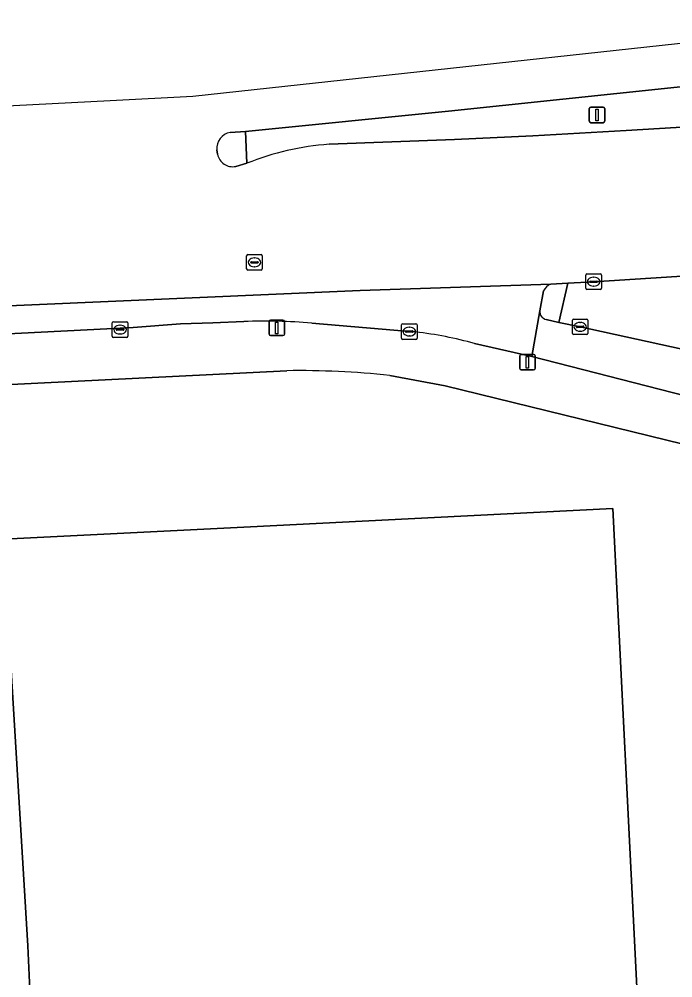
# Model space of a CAD drawing. Extents: x 160023 to 161302, y 384750 to 385707.
# Drawn here: x 161153.2 to 161195.2, y 385289.1 to 385350.6 of the extents above; entities that cross this region are included whole.
import ezdxf

# ---------------------------------------------------------------- set-up
doc = ezdxf.new("R2010")
doc.units = 0
for name, color, linetype in [('IMGEO_Berm_groen', 7, 'Continuous'), ('IMGEO_Erf', 7, 'Continuous'), ('IMGEO_Fietspad_gesloten', 7, 'Continuous'), ('IMGEO_Kolk', 7, 'Continuous'), ('IMGEO_Lichtmast', 7, 'Continuous'), ('IMGEO_Pand', 7, 'Continuous'), ('IMGEO_Rijbaan_lokaal_gesloten', 7, 'Continuous'), ('IMGEO_Rioolput', 7, 'Continuous'), ('IMGEO_Verkeerseiland_gesloten', 7, 'Continuous'), ('IMGEO_Voetpad_open', 7, 'Continuous')]:
    doc.layers.add(name, color=color, linetype=linetype)

msp = doc.modelspace()

# ---------------------------------------------------------------- linework, layer by layer
at = {"layer": 'IMGEO_Berm_groen'}
for points in [[(161203.85, 385347.166), (161202.833, 385347.015), (161198.887, 385346.635), (161180.769, 385344.721), (161167.761, 385343.429), (161167.844, 385341.38)], [(161173.114, 385342.6), (161181.164, 385342.911), (161186.184, 385343.141), (161192.167, 385343.474), (161204.252, 385344.219)], [(161205.429, 385334.762), (161190.076, 385333.785), (161188.421, 385333.681), (161187.847, 385331.165), (161189.213, 385330.888), (161202.286, 385328.032), (161205.102, 385327.431), (161206.075, 385327.222)]]:
    msp.add_lwpolyline(points, dxfattribs=at)
msp.add_arc((161174.436, 385324.896), 17.753, 94.27104, 111.79759, dxfattribs=at)
at = {"layer": 'IMGEO_Erf'}
for points in [[(161170.398, 385328.071), (161117.311, 385325.429), (161111.36, 385325.133), (161007.38, 385319.958), (160998.711, 385319.526), (160956.347, 385317.418)], [(161204.537, 385321.219), (161180.558, 385327.108), (161177.006, 385327.762)], [(161152.259, 385317.259), (161168.071, 385318.054), (161179.868, 385318.647), (161191.297, 385319.222), (161194.428, 385256.968), (161182.879, 385256.387), (161171.168, 385255.799), (161155.501, 385255.011), (161154.521, 385274.498), (161108.222, 385272.021)], [(161124.509, 385286.863), (161153.932, 385288.343), (161153.79, 385291.18), (161152.415, 385314.161)]]:
    msp.add_lwpolyline(points, dxfattribs=at)
msp.add_arc((161171.285, 385276.234), 51.844, 83.66483, 90.9806, dxfattribs=at)
at = {"layer": 'IMGEO_Fietspad_gesloten'}
for points in [[(161212.046, 385333.194), (161208.623, 385334.016), (161209.365, 385326.626), (161206.127, 385327.213), (161206.075, 385327.222), (161205.102, 385327.431), (161202.286, 385328.032), (161189.213, 385330.888), (161187.847, 385331.165), (161187.038, 385331.362)], [(161186.629, 385331.923), (161186.104, 385328.987), (161206.601, 385323.731)]]:
    msp.add_lwpolyline(points, dxfattribs=at)
msp.add_arc((161187.131, 385331.86), 0.506, 172.81642, 259.37181, dxfattribs=at)
at = {"layer": 'IMGEO_Kolk'}
for p, q in [((161189.575, 385333.359), (161189.575, 385334.211)), ((161189.65, 385334.285), (161190.502, 385334.285)), ((161190.063, 385334.065), (161190.088, 385334.065)), ((161190.576, 385334.211), (161190.576, 385333.359)), ((161189.834, 385333.779), (161189.834, 385333.791)), ((161190.272, 385333.742), (161189.874, 385333.742)), ((161189.877, 385333.828), (161190.275, 385333.828)), ((161190.086, 385333.505), (161190.061, 385333.505)), ((161190.318, 385333.791), (161190.318, 385333.779)), ((161190.502, 385333.285), (161189.65, 385333.285)), ((161159.211, 385330.283), (161159.211, 385331.135)), ((161159.286, 385331.209), (161160.138, 385331.209)), ((161159.699, 385330.989), (161159.724, 385330.989)), ((161160.212, 385331.135), (161160.212, 385330.283)), ((161177.758, 385330.159), (161177.758, 385331.011)), ((161177.833, 385331.085), (161178.685, 385331.085)), ((161178.759, 385331.011), (161178.759, 385330.159)), ((161188.712, 385330.462), (161188.712, 385331.314)), ((161188.787, 385331.388), (161189.639, 385331.388)), ((161189.014, 385330.931), (161189.412, 385330.931)), ((161189.2, 385331.168), (161189.225, 385331.168)), ((161189.713, 385331.314), (161189.713, 385330.462)), ((161159.47, 385330.703), (161159.47, 385330.715)), ((161159.908, 385330.666), (161159.51, 385330.666)), ((161159.513, 385330.752), (161159.911, 385330.752)), ((161159.722, 385330.429), (161159.697, 385330.429)), ((161159.954, 385330.715), (161159.954, 385330.703)), ((161178.017, 385330.579), (161178.017, 385330.591)), ((161178.455, 385330.542), (161178.057, 385330.542)), ((161178.06, 385330.628), (161178.458, 385330.628)), ((161178.246, 385330.865), (161178.271, 385330.865)), ((161178.501, 385330.591), (161178.501, 385330.579)), ((161189.639, 385330.388), (161188.787, 385330.388)), ((161188.971, 385330.882), (161188.971, 385330.894)), ((161189.409, 385330.845), (161189.011, 385330.845)), ((161189.223, 385330.608), (161189.198, 385330.608)), ((161189.455, 385330.894), (161189.455, 385330.882)), ((161160.138, 385330.209), (161159.286, 385330.209)), ((161178.685, 385330.085), (161177.833, 385330.085)), ((161178.269, 385330.305), (161178.244, 385330.305))]:
    msp.add_line(p, q, dxfattribs=at)
for points in [[(161189.575, 385333.359), (161189.575, 385334.211)], [(161189.65, 385334.285), (161190.502, 385334.285)], [(161190.576, 385334.211), (161190.576, 385333.359)], [(161190.502, 385333.285), (161189.65, 385333.285)], [(161159.211, 385330.283), (161159.211, 385331.135)], [(161159.286, 385331.209), (161160.138, 385331.209)], [(161160.212, 385331.135), (161160.212, 385330.283)], [(161177.758, 385330.159), (161177.758, 385331.011)], [(161177.833, 385331.085), (161178.685, 385331.085)], [(161178.759, 385331.011), (161178.759, 385330.159)], [(161188.712, 385330.462), (161188.712, 385331.314)], [(161188.787, 385331.388), (161189.639, 385331.388)], [(161189.713, 385331.314), (161189.713, 385330.462)], [(161189.639, 385330.388), (161188.787, 385330.388)], [(161160.138, 385330.209), (161159.286, 385330.209)], [(161178.685, 385330.085), (161177.833, 385330.085)]]:
    msp.add_lwpolyline(points, dxfattribs=at)
for centre, radius, start, end in [((161189.652, 385334.209), 0.0765, 91.55205, 178.44795), ((161189.652, 385334.209), 0.0765, 91.55205, 178.44795), ((161190.5, 385334.209), 0.0765, 1.55205, 88.44795), ((161190.5, 385334.209), 0.0765, 1.55205, 88.44795), ((161189.874, 385333.788), 0.0403, 85.87752, 175.75265), ((161189.871, 385333.778), 0.0366, 178.93798, 274.71019), ((161190.275, 385333.785), 0.043, 264.86636, 352.45326), ((161190.279, 385333.79), 0.0386, 1.73085, 96.63898), ((161189.652, 385333.361), 0.0765, 181.55205, 268.44795), ((161189.652, 385333.361), 0.0765, 181.55205, 268.44795), ((161190.5, 385333.361), 0.0765, 271.55205, 358.44795), ((161190.5, 385333.361), 0.0765, 271.55205, 358.44795), ((161159.288, 385331.133), 0.0765, 91.55205, 178.44795), ((161159.288, 385331.133), 0.0765, 91.55205, 178.44795), ((161160.136, 385331.133), 0.0765, 1.55205, 88.44795), ((161160.136, 385331.133), 0.0765, 1.55205, 88.44795), ((161177.835, 385331.009), 0.0765, 91.55205, 178.44795), ((161177.835, 385331.009), 0.0765, 91.55205, 178.44795), ((161178.683, 385331.009), 0.0765, 1.55205, 88.44795), ((161178.683, 385331.009), 0.0765, 1.55205, 88.44795), ((161188.789, 385331.312), 0.0765, 91.55205, 178.44795), ((161188.789, 385331.312), 0.0765, 91.55205, 178.44795), ((161189.011, 385330.891), 0.0403, 85.87752, 175.75265), ((161189.416, 385330.893), 0.0386, 1.73085, 96.63898), ((161189.637, 385331.312), 0.0765, 1.55205, 88.44795), ((161189.637, 385331.312), 0.0765, 1.55205, 88.44795), ((161159.51, 385330.712), 0.0403, 85.87752, 175.75265), ((161159.507, 385330.702), 0.0366, 178.93798, 274.71019), ((161159.911, 385330.709), 0.043, 264.86636, 352.45326), ((161159.915, 385330.714), 0.0386, 1.73085, 96.63898), ((161178.057, 385330.588), 0.0403, 85.87752, 175.75265), ((161178.054, 385330.578), 0.0366, 178.93798, 274.71019), ((161178.458, 385330.585), 0.043, 264.86636, 352.45326), ((161178.462, 385330.59), 0.0386, 1.73085, 96.63898), ((161188.789, 385330.464), 0.0765, 181.55205, 268.44795), ((161188.789, 385330.464), 0.0765, 181.55205, 268.44795), ((161189.008, 385330.881), 0.0366, 178.93798, 274.71019), ((161189.412, 385330.888), 0.043, 264.86636, 352.45326), ((161189.637, 385330.464), 0.0765, 271.55205, 358.44795), ((161189.637, 385330.464), 0.0765, 271.55205, 358.44795), ((161159.288, 385330.285), 0.0765, 181.55205, 268.44795), ((161159.288, 385330.285), 0.0765, 181.55205, 268.44795), ((161160.136, 385330.285), 0.0765, 271.55205, 358.44795), ((161160.136, 385330.285), 0.0765, 271.55205, 358.44795), ((161177.835, 385330.161), 0.0765, 181.55205, 268.44795), ((161177.835, 385330.161), 0.0765, 181.55205, 268.44795), ((161178.683, 385330.161), 0.0765, 271.55205, 358.44795), ((161178.683, 385330.161), 0.0765, 271.55205, 358.44795)]:
    msp.add_arc(centre, radius, start, end, dxfattribs=at)
for centre, major_axis, ratio, start_param, end_param in [((161190.062, 385333.785), (-0.387, 0.002), 0.722429, 4.712389, 7.853982), ((161190.087, 385333.785), (-0.39, 0.002), 0.717154, 1.570796, 4.712389), ((161159.698, 385330.709), (-0.387, 0.002), 0.722429, 4.712389, 7.853982), ((161159.723, 385330.709), (-0.39, 0.002), 0.717154, 1.570796, 4.712389), ((161189.199, 385330.888), (-0.387, 0.002), 0.722429, 4.712389, 7.853982), ((161189.224, 385330.888), (-0.39, 0.002), 0.717154, 1.570796, 4.712389), ((161178.245, 385330.585), (-0.387, 0.002), 0.722429, 4.712389, 7.853982), ((161178.27, 385330.585), (-0.39, 0.002), 0.717154, 1.570796, 4.712389)]:
    msp.add_ellipse(centre, major_axis=major_axis, ratio=ratio, start_param=start_param, end_param=end_param, dxfattribs=at)
at = {"layer": 'IMGEO_Lichtmast'}
for p, q in [((161189.798, 385344.086), (161189.798, 385344.886)), ((161189.798, 385344.886), (161189.798, 385344.086)), ((161189.898, 385344.986), (161190.688, 385344.986)), ((161190.688, 385344.986), (161189.898, 385344.986)), ((161190.788, 385344.886), (161190.788, 385344.086)), ((161190.788, 385344.086), (161190.788, 385344.886)), ((161190.688, 385343.986), (161189.898, 385343.986)), ((161189.898, 385343.986), (161190.688, 385343.986)), ((161169.266, 385330.422), (161169.266, 385331.222)), ((161169.266, 385331.222), (161169.266, 385330.422)), ((161169.366, 385331.322), (161170.156, 385331.322)), ((161170.156, 385331.322), (161169.366, 385331.322)), ((161170.256, 385331.222), (161170.256, 385330.422)), ((161170.256, 385330.422), (161170.256, 385331.222)), ((161170.156, 385330.322), (161169.366, 385330.322)), ((161169.366, 385330.322), (161170.156, 385330.322)), ((161185.44, 385329.119), (161186.23, 385329.119)), ((161186.23, 385329.119), (161185.44, 385329.119)), ((161185.34, 385328.219), (161185.34, 385329.019)), ((161185.34, 385329.019), (161185.34, 385328.219)), ((161186.33, 385329.019), (161186.33, 385328.219)), ((161186.33, 385328.219), (161186.33, 385329.019)), ((161186.23, 385328.119), (161185.44, 385328.119)), ((161185.44, 385328.119), (161186.23, 385328.119))]:
    msp.add_line(p, q, dxfattribs=at)
for points in [[(161190.218, 385344.861), (161190.368, 385344.861), (161190.368, 385344.111), (161190.218, 385344.111), (161190.218, 385344.861)], [(161169.686, 385331.197), (161169.836, 385331.197), (161169.836, 385330.447), (161169.686, 385330.447), (161169.686, 385331.197)], [(161185.76, 385328.994), (161185.91, 385328.994), (161185.91, 385328.244), (161185.76, 385328.244), (161185.76, 385328.994)]]:
    msp.add_lwpolyline(points, dxfattribs=at)
for centre, start, end in [((161189.898, 385344.886), 90, 180), ((161189.898, 385344.886), 90, 180), ((161190.688, 385344.886), 0, 90), ((161190.688, 385344.886), 360, 90), ((161189.898, 385344.086), 180, 270), ((161189.898, 385344.086), 180, 270), ((161190.688, 385344.086), 270, 0), ((161190.688, 385344.086), 270, 0), ((161169.366, 385331.222), 90, 180), ((161169.366, 385331.222), 90, 180), ((161170.156, 385331.222), 0, 90), ((161170.156, 385331.222), 360, 90), ((161169.366, 385330.422), 180, 270), ((161169.366, 385330.422), 180, 270), ((161170.156, 385330.422), 270, 0), ((161170.156, 385330.422), 270, 0), ((161185.44, 385329.019), 90, 180), ((161185.44, 385329.019), 90, 180), ((161186.23, 385329.019), 0, 90), ((161186.23, 385329.019), 360, 90), ((161185.44, 385328.219), 180, 270), ((161185.44, 385328.219), 180, 270), ((161186.23, 385328.219), 270, 0), ((161186.23, 385328.219), 270, 0)]:
    msp.add_arc(centre, 0.1, start, end, dxfattribs=at)
at = {"layer": 'IMGEO_Pand'}
for points in [[(161108.222, 385272.021), (161154.521, 385274.498), (161155.501, 385255.011), (161171.168, 385255.799), (161182.879, 385256.387), (161194.428, 385256.968), (161191.297, 385319.222), (161179.868, 385318.647), (161168.071, 385318.054), (161152.259, 385317.259)], [(161152.415, 385314.161), (161153.79, 385291.18), (161153.932, 385288.343), (161124.509, 385286.863)]]:
    msp.add_lwpolyline(points, dxfattribs=at)
at = {"layer": 'IMGEO_Rijbaan_lokaal_gesloten'}
for points in [[(161166.76, 385343.364), (161167.761, 385343.429), (161180.769, 385344.721), (161198.887, 385346.635), (161202.833, 385347.015), (161203.85, 385347.166), (161207.051, 385347.35), (161210.337, 385347.612), (161210, 385350.626), (161164.38, 385345.655), (161159.084, 385345.381), (160946.542, 385334.387), (160858.736, 385329.845)], [(160862.639, 385317.47), (160863.719, 385317.527), (160867.517, 385317.701), (160867.815, 385317.715), (160872.734, 385317.942), (160878.109, 385318.511), (160939.926, 385321.572), (161002.691, 385324.976), (161116.828, 385330.675), (161175.105, 385333.21), (161187.334, 385333.626), (161188.421, 385333.681), (161190.076, 385333.785), (161205.429, 385334.762), (161208.623, 385334.016), (161212.046, 385333.194), (161210.663, 385344.611), (161207.365, 385344.447), (161204.252, 385344.219), (161192.167, 385343.474), (161186.184, 385343.141), (161181.164, 385342.911), (161173.114, 385342.6)], [(161165.963, 385341.963), (161165.914, 385342.244)], [(161167.844, 385341.38), (161167.124, 385341.183)], [(161187.334, 385333.626), (161175.105, 385333.21), (161116.828, 385330.675), (161002.691, 385324.976), (160939.926, 385321.572), (160878.109, 385318.511), (160872.734, 385317.942), (160872.821, 385317.651), (160873.513, 385315.333)], [(161182.445, 385329.819), (161186.104, 385328.987), (161186.629, 385331.923), (161186.864, 385333.19)], [(161111.197, 385328.334), (161117.148, 385328.637), (161160.546, 385330.843), (161163.594, 385331.079), (161165.655, 385331.135), (161167.652, 385331.233)], [(161172.003, 385331.124), (161178.259, 385330.585), (161178.675, 385330.558)]]:
    msp.add_lwpolyline(points, dxfattribs=at)
for centre, radius, start, end in [((161166.969, 385342.327), 1.058, 101.37673, 184.4916), ((161174.436, 385324.896), 17.753, 94.27104, 111.79759), ((161166.918, 385342.13), 0.97, 189.94032, 282.27053), ((161187.578, 385332.892), 0.774, 108.37974, 157.32193), ((161168.892, 385293.828), 37.425, 85.23146, 91.89842), ((161175.443, 385304.085), 26.67, 74.77917, 83.03969)]:
    msp.add_arc(centre, radius, start, end, dxfattribs=at)
at = {"layer": 'IMGEO_Rioolput'}
for p, q in [((161167.827, 385334.599), (161167.827, 385335.451)), ((161167.902, 385335.525), (161168.754, 385335.525)), ((161168.315, 385335.305), (161168.34, 385335.305)), ((161168.828, 385335.451), (161168.828, 385334.599)), ((161168.086, 385335.019), (161168.086, 385335.031)), ((161168.524, 385334.982), (161168.126, 385334.982)), ((161168.129, 385335.068), (161168.527, 385335.068)), ((161168.338, 385334.745), (161168.313, 385334.745)), ((161168.57, 385335.031), (161168.57, 385335.019)), ((161168.754, 385334.525), (161167.902, 385334.525))]:
    msp.add_line(p, q, dxfattribs=at)
for points in [[(161167.827, 385334.599), (161167.827, 385335.451)], [(161167.902, 385335.525), (161168.754, 385335.525)], [(161168.828, 385335.451), (161168.828, 385334.599)], [(161168.754, 385334.525), (161167.902, 385334.525)]]:
    msp.add_lwpolyline(points, dxfattribs=at)
for centre, radius, start, end in [((161167.904, 385335.449), 0.0765, 91.55205, 178.44795), ((161167.904, 385335.449), 0.0765, 91.55205, 178.44795), ((161168.752, 385335.449), 0.0765, 1.55205, 88.44795), ((161168.752, 385335.449), 0.0765, 1.55205, 88.44795), ((161168.126, 385335.028), 0.0403, 85.87752, 175.75265), ((161168.123, 385335.018), 0.0366, 178.93798, 274.71019), ((161168.527, 385335.025), 0.043, 264.86636, 352.45326), ((161168.531, 385335.03), 0.0386, 1.73085, 96.63898), ((161167.904, 385334.601), 0.0765, 181.55205, 268.44795), ((161167.904, 385334.601), 0.0765, 181.55205, 268.44795), ((161168.752, 385334.601), 0.0765, 271.55205, 358.44795), ((161168.752, 385334.601), 0.0765, 271.55205, 358.44795)]:
    msp.add_arc(centre, radius, start, end, dxfattribs=at)
for centre, major_axis, ratio, start_param, end_param in [((161168.314, 385335.025), (-0.387, 0.002), 0.722429, 4.712389, 7.853982), ((161168.339, 385335.025), (-0.39, 0.002), 0.717154, 1.570796, 4.712389)]:
    msp.add_ellipse(centre, major_axis=major_axis, ratio=ratio, start_param=start_param, end_param=end_param, dxfattribs=at)
at = {"layer": 'IMGEO_Verkeerseiland_gesloten'}
for points in [[(161167.761, 385343.429), (161166.76, 385343.364)], [(161167.124, 385341.183), (161167.844, 385341.38), (161167.761, 385343.429)], [(161165.914, 385342.244), (161165.963, 385341.963)], [(161187.038, 385331.362), (161187.847, 385331.165), (161188.421, 385333.681)], [(161188.421, 385333.681), (161187.334, 385333.626)], [(161186.864, 385333.19), (161186.629, 385331.923)]]:
    msp.add_lwpolyline(points, dxfattribs=at)
for centre, radius, start, end in [((161166.969, 385342.327), 1.058, 101.37673, 184.4916), ((161166.918, 385342.13), 0.97, 189.94032, 282.27053), ((161187.578, 385332.892), 0.774, 108.37974, 157.32193), ((161187.131, 385331.86), 0.506, 172.81642, 259.37181)]:
    msp.add_arc(centre, radius, start, end, dxfattribs=at)
at = {"layer": 'IMGEO_Voetpad_open'}
for points in [[(161167.652, 385331.233), (161165.655, 385331.135), (161163.594, 385331.079), (161160.546, 385330.843), (161117.148, 385328.637), (161117.311, 385325.429), (161170.398, 385328.071)], [(161178.675, 385330.558), (161178.259, 385330.585), (161172.003, 385331.124)], [(161186.104, 385328.987), (161182.445, 385329.819)], [(161177.006, 385327.762), (161180.558, 385327.108), (161204.537, 385321.219), (161206.601, 385323.731), (161186.104, 385328.987)]]:
    msp.add_lwpolyline(points, dxfattribs=at)
for centre, radius, start, end in [((161168.892, 385293.828), 37.425, 85.23146, 91.89842), ((161175.443, 385304.085), 26.67, 74.77917, 83.03969), ((161171.285, 385276.234), 51.844, 83.66483, 90.9806)]:
    msp.add_arc(centre, radius, start, end, dxfattribs=at)

doc.saveas('drawing.dxf')
